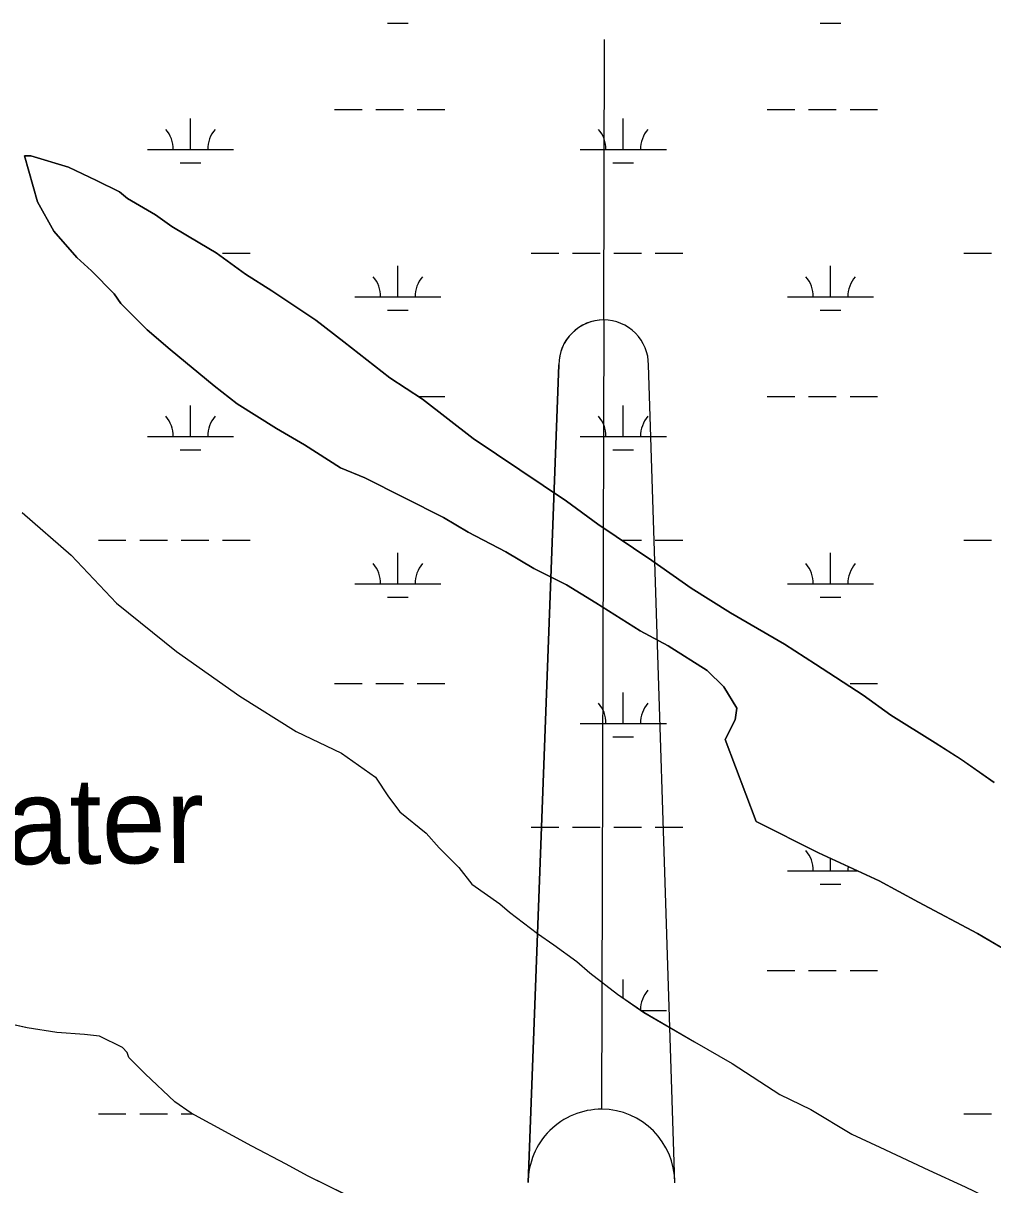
# Model space of a CAD drawing. Extents: x 3161564 to 3199464, y 849354 to 874788.
# Drawn here: x 3190011 to 3191136, y 868614 to 869960 of the extents above; entities that cross this region are included whole.
import ezdxf

# ---------------------------------------------------------------- set-up
doc = ezdxf.new("R2010")
doc.units = 0
for name, color, linetype in [('V-ANNO-SYMB', 7, 'Continuous'), ('V-RIVR-IDEN', 7, 'Continuous'), ('V-SITE-VEGE', 7, 'Continuous'), ('V-TOPO-SHOR', 7, 'Continuous'), ('V-WETL-SWMP', 7, 'Continuous')]:
    doc.layers.add(name, color=color, linetype=linetype)

msp = doc.modelspace()

# ---------------------------------------------------------------- linework, layer by layer
at = {"layer": 'V-ANNO-SYMB'}
for p, q in [((3190684.6, 869616.1), (3190685.5, 869941.1)), ((3190684.6, 869616.1), (3190682, 868701.1)), ((3190684.6, 869616.1), (3190682, 868701.1)), ((3190596.8, 868616.3), (3190632.4, 869564.2)), ((3190632.4, 869564.2), (3190596.8, 868616.3)), ((3190766.8, 868615.9), (3190736.4, 869563.9))]:
    msp.add_line(p, q, dxfattribs=at)
for centre, radius, start, end in [((3190684.4, 869564.1), 52, 89.8383, 179.8417), ((3190684.4, 869564.1), 52, 89.845, 179.8417), ((3190684.4, 869564.1), 52, 359.8417, 89.845), ((3190681.8, 868616.1), 85, 89.8417, 179.8417), ((3190681.8, 868616.1), 85, 89.8417, 179.8417), ((3190681.8, 868616.1), 85, 359.8417, 89.8417), ((3190681.8, 868616.1), 85, 359.8417, 89.8417)]:
    msp.add_arc(centre, radius, start, end, dxfattribs=at)
at = {"layer": 'V-SITE-VEGE'}
for points in [[(3191137.2, 869079.9), (3191099.2, 869106.6), (3191068.8, 869125.7), (3191017.5, 869158.1), (3190985.3, 869181), (3190930.2, 869217.2), (3190894.1, 869240.1), (3190831.4, 869276.4), (3190785.8, 869305), (3190740.2, 869337.4), (3190677.5, 869379.3), (3190641.4, 869406), (3190533.1, 869478.5), (3190474.2, 869524.2), (3190436.2, 869549), (3190383, 869590.9), (3190350.7, 869615.7), (3190299.4, 869650), (3190269, 869669.1), (3190234.8, 869693.9), (3190215.8, 869705.3), (3190183.5, 869724.4), (3190164.5, 869737.8), (3190132.2, 869756.8), (3190122.7, 869764.5), (3190096.1, 869777.8), (3190063.8, 869793.1), (3190020.1, 869806.5), (3190012.5, 869806.5), (3190027.6, 869753.2), (3190046.6, 869718.9), (3190073.2, 869688.5), (3190090.2, 869673.2), (3190116.8, 869646.5), (3190124.4, 869635.1), (3190154.8, 869604.6), (3190181.4, 869581.8), (3190232.7, 869539.8), (3190259.3, 869518.9), (3190304.9, 869490.3), (3190337.2, 869471.2), (3190379, 869444.5), (3190407.5, 869433), (3190498.7, 869387.2), (3190527.2, 869370.1), (3190570.9, 869347.2), (3190603.2, 869328.1), (3190641.2, 869309), (3190675.4, 869288), (3190726.7, 869255.6), (3190759, 869238.4), (3190804.6, 869209.8), (3190823.6, 869190.8), (3190838.8, 869166), (3190836.9, 869152.7), (3190825.4, 869129.9), (3190861.4, 869034.8), (3190933.6, 868998.5), (3191003.9, 868966), (3191049.5, 868941.2), (3191117.9, 868905), (3191169.2, 868874.5)], [(3190009.8, 869393), (3190066.9, 869343.6), (3190119.3, 869287.8), (3190189.1, 869231.9), (3190262.2, 869180.1), (3190327.6, 869138.9), (3190380.2, 869113.9), (3190419.6, 869086), (3190434.7, 869063.1), (3190448, 869046), (3190478.4, 869021.2), (3190493.6, 869004), (3190516.4, 868981.2), (3190531.6, 868962.1), (3190563.9, 868939.3), (3190575.3, 868929.7), (3190607.6, 868904.9), (3190626.5, 868891.6), (3190653.1, 868872.5)], [(3190653.1, 868872.5), (3190668.3, 868859.2), (3190700.6, 868834.4), (3190731, 868813.4), (3190789.9, 868779.1), (3190833.6, 868754.3), (3190888.7, 868718.1), (3190924.8, 868700.9), (3190972.3, 868672.3), (3191004.6, 868657), (3191061.7, 868630.3), (3191103.5, 868611.2), (3191187.1, 868571.1), (3191242.2, 868548.2), (3191276.4, 868534.8), (3191333.5, 868515.7), (3191375.3, 868502.3), (3191491.2, 868469.8), (3191567.3, 868454.5), (3191620.5, 868441.1), (3191696.6, 868423.8), (3191738.4, 868416.1), (3191852.5, 868396.9)], [(3190492.8, 868549.5), (3190340.8, 868623.9), (3190316.1, 868637.3), (3190276.2, 868658.2), (3190205.9, 868696.4), (3190186.9, 868709.7), (3190152.7, 868742.1), (3190133.7, 868761.2), (3190131.8, 868766.9), (3190126.1, 868772.6), (3190099.5, 868786), (3190082.4, 868787.9), (3190050.1, 868789.9), (3190015.9, 868795.6), (3189962.6, 868807.1)]]:
    msp.add_lwpolyline(points, dxfattribs=at)
at = {"layer": 'V-TOPO-SHOR'}
for p, q in [((3190027.6, 869753.2), (3190012.5, 869806.5)), ((3190012.5, 869806.5), (3190020.1, 869806.5)), ((3190020.1, 869806.5), (3190063.8, 869793.1)), ((3190063.8, 869793.1), (3190096.1, 869777.8)), ((3190096.1, 869777.8), (3190122.7, 869764.5)), ((3190122.7, 869764.5), (3190132.2, 869756.8)), ((3190132.2, 869756.8), (3190164.5, 869737.8)), ((3190046.6, 869718.9), (3190027.6, 869753.2)), ((3190164.5, 869737.8), (3190183.5, 869724.4)), ((3190073.2, 869688.5), (3190046.6, 869718.9)), ((3190183.5, 869724.4), (3190215.8, 869705.3)), ((3190215.8, 869705.3), (3190234.8, 869693.9)), ((3190234.8, 869693.9), (3190269, 869669.1)), ((3190090.3, 869673.2), (3190073.2, 869688.5)), ((3190116.8, 869646.5), (3190090.3, 869673.2)), ((3190269, 869669.1), (3190299.4, 869650)), ((3190299.4, 869650), (3190350.7, 869615.7)), ((3190124.4, 869635.1), (3190116.8, 869646.5)), ((3190154.8, 869604.6), (3190124.4, 869635.1)), ((3190350.7, 869615.7), (3190383, 869590.9)), ((3190181.4, 869581.8), (3190154.8, 869604.6)), ((3190232.7, 869539.8), (3190181.4, 869581.8)), ((3190383, 869590.9), (3190436.2, 869549)), ((3190436.2, 869549), (3190474.2, 869524.2)), ((3190259.3, 869518.9), (3190232.7, 869539.8)), ((3190304.9, 869490.3), (3190259.3, 869518.9)), ((3190474.2, 869524.2), (3190533.1, 869478.5)), ((3190337.2, 869471.2), (3190304.9, 869490.3)), ((3190533.1, 869478.5), (3190641.4, 869406)), ((3190379, 869444.5), (3190337.2, 869471.2)), ((3190407.5, 869433), (3190379, 869444.5)), ((3190498.7, 869387.2), (3190407.5, 869433)), ((3190641.4, 869406), (3190677.5, 869379.3)), ((3190009.8, 869393), (3190066.9, 869343.6)), ((3190527.2, 869370.1), (3190498.7, 869387.2)), ((3190677.5, 869379.3), (3190740.2, 869337.4)), ((3190570.9, 869347.2), (3190527.2, 869370.1)), ((3190066.9, 869343.6), (3190119.3, 869287.8)), ((3190603.2, 869328.1), (3190570.9, 869347.2)), ((3190641.2, 869309), (3190603.2, 869328.1)), ((3190740.2, 869337.4), (3190785.8, 869305)), ((3190675.4, 869288), (3190641.2, 869309)), ((3190785.8, 869305), (3190831.4, 869276.4)), ((3190119.3, 869287.8), (3190189.1, 869231.9)), ((3190726.7, 869255.6), (3190675.4, 869288)), ((3190831.4, 869276.4), (3190894.1, 869240.1)), ((3190759, 869238.4), (3190726.7, 869255.6)), ((3190189.1, 869231.9), (3190262.2, 869180.1)), ((3190804.6, 869209.8), (3190759, 869238.4)), ((3190894.1, 869240.1), (3190930.2, 869217.2)), ((3190823.6, 869190.8), (3190804.6, 869209.8)), ((3190930.2, 869217.2), (3190985.3, 869181)), ((3190838.8, 869166), (3190823.6, 869190.8)), ((3190262.2, 869180.1), (3190327.6, 869138.9)), ((3190985.3, 869181), (3191017.6, 869158.1)), ((3190836.9, 869152.7), (3190838.8, 869166)), ((3190825.4, 869129.9), (3190836.9, 869152.7)), ((3191017.6, 869158.1), (3191068.9, 869125.7)), ((3190327.6, 869138.9), (3190380.2, 869113.9)), ((3190861.4, 869034.8), (3190825.4, 869129.9)), ((3191068.9, 869125.7), (3191099.3, 869106.6)), ((3190380.2, 869113.9), (3190419.6, 869086)), ((3191099.3, 869106.6), (3191137.2, 869079.9)), ((3190419.6, 869086), (3190434.7, 869063.1)), ((3190434.7, 869063.1), (3190448, 869046)), ((3190448, 869046), (3190478.4, 869021.2)), ((3190933.6, 868998.5), (3190861.4, 869034.8)), ((3190478.4, 869021.2), (3190493.6, 869004)), ((3190493.6, 869004), (3190516.4, 868981.2)), ((3191003.9, 868966), (3190933.6, 868998.5)), ((3190516.4, 868981.2), (3190531.6, 868962.1)), ((3190531.6, 868962.1), (3190563.9, 868939.3)), ((3191049.5, 868941.2), (3191003.9, 868966)), ((3190563.9, 868939.3), (3190575.3, 868929.7)), ((3191117.9, 868905), (3191049.5, 868941.2)), ((3190575.3, 868929.7), (3190607.6, 868905)), ((3190607.6, 868905), (3190626.6, 868891.6)), ((3191169.2, 868874.5), (3191117.9, 868905)), ((3190626.6, 868891.6), (3190653.2, 868872.5)), ((3190653.2, 868872.5), (3190668.3, 868859.2)), ((3190668.3, 868859.2), (3190700.6, 868834.4)), ((3190700.6, 868834.4), (3190731, 868813.5)), ((3190731, 868813.5), (3190789.9, 868779.1)), ((3190015.9, 868795.6), (3189962.6, 868807.1)), ((3190050.1, 868789.9), (3190015.9, 868795.6)), ((3190082.4, 868787.9), (3190050.1, 868789.9)), ((3190099.5, 868786), (3190082.4, 868787.9)), ((3190126.1, 868772.6), (3190099.5, 868786)), ((3190789.9, 868779.1), (3190833.6, 868754.3)), ((3190131.8, 868766.9), (3190126.1, 868772.6)), ((3190133.7, 868761.2), (3190131.8, 868766.9)), ((3190152.7, 868742.1), (3190133.7, 868761.2)), ((3190833.6, 868754.3), (3190888.7, 868718.1)), ((3190186.9, 868709.8), (3190152.7, 868742.1)), ((3190205.9, 868696.4), (3190186.9, 868709.8)), ((3190888.7, 868718.1), (3190924.8, 868700.9)), ((3190276.2, 868658.3), (3190205.9, 868696.4)), ((3190924.8, 868700.9), (3190972.3, 868672.3)), ((3190972.3, 868672.3), (3191004.7, 868657)), ((3190316.1, 868637.3), (3190276.2, 868658.3)), ((3191004.7, 868657), (3191061.7, 868630.3)), ((3190340.8, 868623.9), (3190316.1, 868637.3)), ((3191061.7, 868630.3), (3191103.5, 868611.2)), ((3190492.8, 868549.5), (3190340.8, 868623.9))]:
    msp.add_line(p, q, dxfattribs=at)
at = {"layer": 'V-WETL-SWMP'}
for p, q in [((3190433.6, 869960.1), (3190457.6, 869960.1)), ((3190935.5, 869960.1), (3190959.5, 869960.1)), ((3190372.2, 869860.1), (3190404.2, 869860.1)), ((3190420.2, 869860.1), (3190452.2, 869860.1)), ((3190468.2, 869860.1), (3190500.2, 869860.1)), ((3190874.1, 869860.1), (3190906.1, 869860.1)), ((3190922.1, 869860.1), (3190954.1, 869860.1)), ((3190970.1, 869860.1), (3191002.1, 869860.1)), ((3190205.2, 869813.7), (3190205.2, 869849.7)), ((3190707.1, 869813.7), (3190707.1, 869849.7)), ((3190155.2, 869813.7), (3190255.2, 869813.7)), ((3190657.1, 869813.7), (3190757.1, 869813.7)), ((3190027.6, 869753.2), (3190012.5, 869806.5)), ((3190012.5, 869806.5), (3190020.1, 869806.5)), ((3190020.1, 869806.5), (3190063.8, 869793.1)), ((3190193.2, 869798.2), (3190217.2, 869798.2)), ((3190695.1, 869798.2), (3190719.1, 869798.2)), ((3190063.8, 869793.1), (3190096.1, 869777.8)), ((3190096.1, 869777.8), (3190122.7, 869764.5)), ((3190122.7, 869764.5), (3190132.2, 869756.8)), ((3190132.2, 869756.8), (3190164.5, 869737.8)), ((3190046.6, 869718.9), (3190027.6, 869753.2)), ((3190164.5, 869737.8), (3190183.5, 869724.4)), ((3190073.2, 869688.5), (3190046.6, 869718.9)), ((3190183.5, 869724.4), (3190215.8, 869705.3)), ((3190215.8, 869705.3), (3190234.8, 869693.9)), ((3190234.8, 869693.9), (3190269, 869669.1)), ((3190242.3, 869693.6), (3190274.3, 869693.6)), ((3190600.2, 869693.6), (3190632.2, 869693.6)), ((3190648.2, 869693.6), (3190680.2, 869693.6)), ((3190696.2, 869693.6), (3190728.2, 869693.6)), ((3190744.2, 869693.6), (3190776.2, 869693.6)), ((3191102.1, 869693.6), (3191134.1, 869693.6)), ((3190090.3, 869673.2), (3190073.2, 869688.5)), ((3190445.6, 869642.8), (3190445.6, 869678.8)), ((3190947.5, 869642.8), (3190947.5, 869678.8)), ((3190116.8, 869646.5), (3190090.3, 869673.2)), ((3190269, 869669.1), (3190299.4, 869650)), ((3190299.4, 869650), (3190350.7, 869615.7)), ((3190124.4, 869635.1), (3190116.8, 869646.5)), ((3190154.8, 869604.6), (3190124.4, 869635.1)), ((3190395.6, 869642.8), (3190495.6, 869642.8)), ((3190897.5, 869642.8), (3190997.5, 869642.8)), ((3190433.6, 869627.4), (3190457.6, 869627.4)), ((3190935.5, 869627.4), (3190959.5, 869627.4)), ((3190350.7, 869615.7), (3190383, 869590.9)), ((3190181.4, 869581.8), (3190154.8, 869604.6)), ((3190232.7, 869539.8), (3190181.4, 869581.8)), ((3190383, 869590.9), (3190436.2, 869549)), ((3190436.2, 869549), (3190474.2, 869524.2)), ((3190259.3, 869518.9), (3190232.7, 869539.8)), ((3190469.3, 869527.4), (3190500.2, 869527.4)), ((3190874.1, 869527.4), (3190906.1, 869527.4)), ((3190922.1, 869527.4), (3190954.1, 869527.4)), ((3190970.1, 869527.4), (3191002.1, 869527.4)), ((3190205.2, 869481), (3190205.2, 869517)), ((3190304.9, 869490.3), (3190259.3, 869518.9)), ((3190474.2, 869524.2), (3190533.1, 869478.5)), ((3190707.1, 869481), (3190707.1, 869517)), ((3190337.2, 869471.2), (3190304.9, 869490.3)), ((3190155.2, 869481), (3190255.2, 869481)), ((3190533.1, 869478.5), (3190641.4, 869406)), ((3190657.1, 869481), (3190757.1, 869481)), ((3190193.2, 869465.6), (3190217.2, 869465.6)), ((3190379, 869444.5), (3190337.2, 869471.2)), ((3190695.1, 869465.6), (3190719.1, 869465.6)), ((3190407.5, 869433), (3190379, 869444.5)), ((3190498.7, 869387.2), (3190407.5, 869433)), ((3190641.4, 869406), (3190677.5, 869379.3)), ((3190009.8, 869393), (3190066.9, 869343.6)), ((3190527.2, 869370.1), (3190498.7, 869387.2)), ((3190677.5, 869379.3), (3190740.2, 869337.4)), ((3190570.9, 869347.2), (3190527.2, 869370.1)), ((3190098.3, 869360.9), (3190130.3, 869360.9)), ((3190146.3, 869360.9), (3190178.3, 869360.9)), ((3190194.3, 869360.9), (3190226.3, 869360.9)), ((3190242.3, 869360.9), (3190274.3, 869360.9)), ((3190705, 869360.9), (3190728.2, 869360.9)), ((3190744.2, 869360.9), (3190776.2, 869360.9)), ((3191102.1, 869360.9), (3191134.1, 869360.9)), ((3190066.9, 869343.6), (3190119.3, 869287.8)), ((3190445.6, 869310.2), (3190445.6, 869346.2)), ((3190603.2, 869328.1), (3190570.9, 869347.2)), ((3190947.5, 869310.2), (3190947.5, 869346.2)), ((3190641.2, 869309), (3190603.2, 869328.1)), ((3190740.2, 869337.4), (3190785.8, 869305)), ((3190395.6, 869310.2), (3190495.6, 869310.2)), ((3190675.4, 869288), (3190641.2, 869309)), ((3190785.8, 869305), (3190831.4, 869276.4)), ((3190897.5, 869310.2), (3190997.5, 869310.2)), ((3190119.3, 869287.8), (3190189.1, 869231.9)), ((3190433.6, 869294.7), (3190457.6, 869294.7)), ((3190726.7, 869255.6), (3190675.4, 869288)), ((3190935.5, 869294.7), (3190959.5, 869294.7)), ((3190831.4, 869276.4), (3190894.1, 869240.1)), ((3190759, 869238.4), (3190726.7, 869255.6)), ((3190189.1, 869231.9), (3190262.2, 869180.1)), ((3190804.6, 869209.8), (3190759, 869238.4)), ((3190894.1, 869240.1), (3190930.2, 869217.2)), ((3190823.6, 869190.8), (3190804.6, 869209.8)), ((3190930.2, 869217.2), (3190985.3, 869181)), ((3190372.2, 869194.7), (3190404.2, 869194.7)), ((3190420.2, 869194.7), (3190452.2, 869194.7)), ((3190468.2, 869194.7), (3190500.2, 869194.7)), ((3190838.8, 869166), (3190823.6, 869190.8)), ((3190970.1, 869194.7), (3191002.1, 869194.7)), ((3190262.2, 869180.1), (3190327.6, 869138.9)), ((3190707.1, 869148.3), (3190707.1, 869184.3)), ((3190985.3, 869181), (3191017.6, 869158.1)), ((3190836.9, 869152.7), (3190838.8, 869166)), ((3190825.4, 869129.9), (3190836.9, 869152.7)), ((3191017.6, 869158.1), (3191068.9, 869125.7)), ((3190327.6, 869138.9), (3190380.2, 869113.9)), ((3190657.1, 869148.3), (3190757.1, 869148.3)), ((3190695.1, 869132.9), (3190719.1, 869132.9)), ((3190861.4, 869034.8), (3190825.4, 869129.9)), ((3191068.9, 869125.7), (3191099.3, 869106.6)), ((3190380.2, 869113.9), (3190419.6, 869086)), ((3191099.3, 869106.6), (3191137.2, 869079.9)), ((3190419.6, 869086), (3190434.7, 869063.1)), ((3190434.7, 869063.1), (3190448, 869046)), ((3190448, 869046), (3190478.4, 869021.2)), ((3190933.6, 868998.5), (3190861.4, 869034.8)), ((3190478.4, 869021.2), (3190493.6, 869004)), ((3190600.2, 869028.2), (3190632.2, 869028.2)), ((3190648.2, 869028.2), (3190680.2, 869028.2)), ((3190696.2, 869028.2), (3190728.2, 869028.2)), ((3190744.2, 869028.2), (3190776.2, 869028.2)), ((3190493.6, 869004), (3190516.4, 868981.2)), ((3191003.9, 868966), (3190933.6, 868998.5)), ((3190947.5, 868977.5), (3190947.5, 868992.1)), ((3190516.4, 868981.2), (3190531.6, 868962.1)), ((3190897.5, 868977.5), (3190979.1, 868977.5)), ((3190531.6, 868962.1), (3190563.9, 868939.3)), ((3190935.5, 868962.1), (3190959.5, 868962.1)), ((3191049.5, 868941.2), (3191003.9, 868966)), ((3190563.9, 868939.3), (3190575.3, 868929.7)), ((3191117.9, 868905), (3191049.5, 868941.2)), ((3190575.3, 868929.7), (3190607.6, 868905)), ((3190607.6, 868905), (3190626.6, 868891.6)), ((3191169.2, 868874.5), (3191117.9, 868905)), ((3190626.6, 868891.6), (3190653.2, 868872.5)), ((3190653.2, 868872.5), (3190668.3, 868859.2)), ((3190668.3, 868859.2), (3190700.6, 868834.4)), ((3190874.1, 868862.1), (3190906.1, 868862.1)), ((3190922.1, 868862.1), (3190954.1, 868862.1)), ((3190970.1, 868862.1), (3191002.1, 868862.1)), ((3190707.1, 868830), (3190707.1, 868851.6)), ((3190700.6, 868834.4), (3190731, 868813.5)), ((3190727.9, 868815.6), (3190757.1, 868815.6)), ((3190731, 868813.5), (3190789.9, 868779.1)), ((3190015.9, 868795.6), (3189962.6, 868807.1)), ((3190050.1, 868789.9), (3190015.9, 868795.6)), ((3190082.4, 868787.9), (3190050.1, 868789.9)), ((3190099.5, 868786), (3190082.4, 868787.9)), ((3190126.1, 868772.6), (3190099.5, 868786)), ((3190789.9, 868779.1), (3190833.6, 868754.3)), ((3190131.8, 868766.9), (3190126.1, 868772.6)), ((3190133.7, 868761.2), (3190131.8, 868766.9)), ((3190152.7, 868742.1), (3190133.7, 868761.2)), ((3190833.6, 868754.3), (3190888.7, 868718.1)), ((3190186.9, 868709.8), (3190152.7, 868742.1)), ((3190205.9, 868696.4), (3190186.9, 868709.8)), ((3190888.7, 868718.1), (3190924.8, 868700.9)), ((3190098.3, 868695.6), (3190130.3, 868695.6)), ((3190146.3, 868695.6), (3190178.3, 868695.6)), ((3190194.3, 868695.6), (3190207.4, 868695.6)), ((3190276.2, 868658.3), (3190205.9, 868696.4)), ((3190924.8, 868700.9), (3190972.3, 868672.3)), ((3191102.1, 868695.6), (3191134.1, 868695.6)), ((3190972.3, 868672.3), (3191004.7, 868657)), ((3190316.1, 868637.3), (3190276.2, 868658.3)), ((3191004.7, 868657), (3191061.7, 868630.3)), ((3190340.8, 868623.9), (3190316.1, 868637.3)), ((3191061.7, 868630.3), (3191103.5, 868611.2)), ((3190492.8, 868549.5), (3190340.8, 868623.9))]:
    msp.add_line(p, q, dxfattribs=at)
for centre, start, end in [((3190149.9, 869814.1), 359.2282, 40.7718), ((3190260.4, 869814.1), 139.2282, 180.7718), ((3190651.8, 869814.1), 359.2282, 40.7718), ((3190762.3, 869814.1), 139.2282, 180.7718), ((3190390.4, 869643.3), 359.2282, 40.7718), ((3190500.9, 869643.3), 139.2282, 180.7718), ((3190892.3, 869643.3), 359.2282, 40.7718), ((3191002.8, 869643.3), 139.2282, 180.7718), ((3190149.9, 869481.5), 359.2282, 40.7718), ((3190260.4, 869481.5), 139.2282, 180.7718), ((3190651.8, 869481.5), 359.2282, 40.7718), ((3190762.3, 869481.5), 139.2282, 180.7718), ((3190390.4, 869310.6), 359.2282, 40.7718), ((3190500.9, 869310.6), 139.2282, 180.7718), ((3190892.3, 869310.6), 359.2282, 40.7718), ((3191002.8, 869310.6), 139.2282, 180.7718), ((3190651.8, 869148.8), 359.2282, 40.7718), ((3190762.3, 869148.8), 139.2282, 180.7718), ((3190892.3, 868978), 359.2282, 40.7718), ((3191002.8, 868978), 172.3101, 180.7718), ((3190762.3, 868816.1), 139.2282, 179.8743)]:
    msp.add_arc(centre, 35.2, start, end, dxfattribs=at)

# ---------------------------------------------------------------- texts
at = {"layer": 'V-RIVR-IDEN'}
msp.add_text('Water', height=100, rotation=0.4833, dxfattribs=at).set_placement((3189864.7, 868983.9))

doc.saveas('drawing.dxf')
